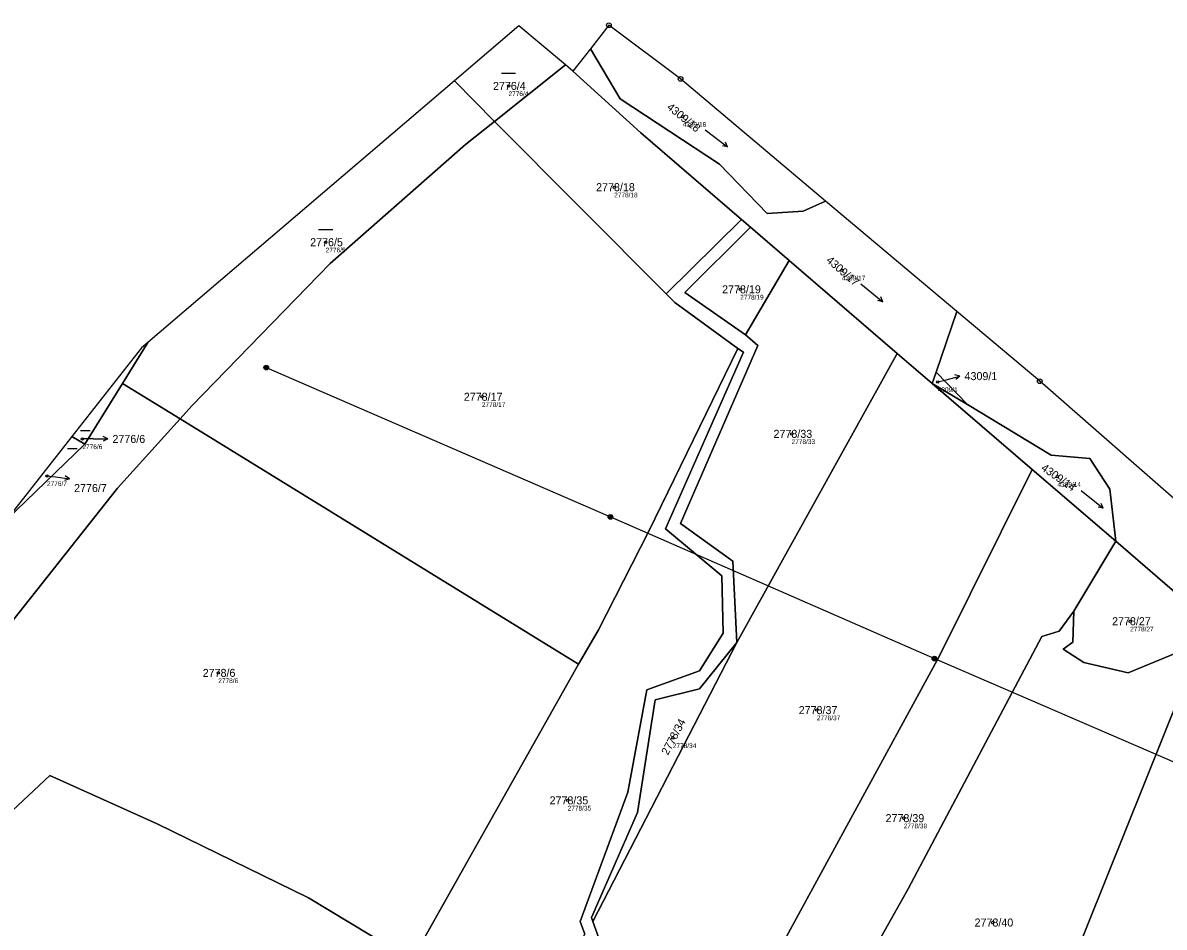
# Model space of a CAD drawing. Extents: x -739214 to -733252, y -1147612 to -1142842.
# Drawn here: x -738174 to -737931.6, y -1143757.5 to -1143565.5 of the extents above; entities that cross this region are included whole.
import ezdxf

# ---------------------------------------------------------------- set-up
doc = ezdxf.new("R2010")
doc.units = 0
for name, color, linetype in [('Definiční body', 7, 'Continuous'), ('Hranice parcel', 7, 'Continuous'), ('Parcelní čísla', 7, 'Continuous'), ('Polygon ku', 7, 'Continuous'), ('Polygon parcely', 7, 'Continuous'), ('Pop  PČ popisy', 7, 'Continuous'), ('Poz předměty', 7, 'Continuous'), ('Značky bodu BP', 7, 'Continuous'), ('Značky kultur', 7, 'Continuous')]:
    doc.layers.add(name, color=color, linetype=linetype)

msp = doc.modelspace()

# ---------------------------------------------------------------- linework, layer by layer
at = {"layer": 'Definiční body'}
for centre in [(-738070.84, -1143578.9), (-738033.84, -1143585.42), (-738048.4, -1143600.4), (-738109.68, -1143612.09), (-738000.04, -1143618.03), (-738021.63, -1143622.09), (-737979.66, -1143641.75), (-738076.5, -1143644.91), (-738161.36, -1143653.86), (-738010.71, -1143652.78), (-738168.89, -1143661.7), (-737954.23, -1143661.88), (-737938.79, -1143692.57), (-738132.5, -1143703.54), (-738005.36, -1143711.45), (-738035.94, -1143717.35), (-738058.28, -1143730.61), (-737986.91, -1143734.39), (-737968, -1143756.55)]:
    msp.add_circle(centre, 0.25, dxfattribs=at)
at = {"layer": 'Hranice parcel'}
for p, q in [((-738049.52, -1143566), (-738053.43, -1143571)), ((-738034.3, -1143577.42), (-738049.52, -1143566)), ((-738053.43, -1143571), (-738057.16, -1143575.78)), ((-738073.8, -1143586.43), (-738058.74, -1143574.44)), ((-738057.16, -1143575.78), (-738058.74, -1143574.44)), ((-738082.35, -1143577.84), (-738147.49, -1143633.38)), ((-738082.35, -1143577.84), (-738073.8, -1143586.43)), ((-738003.49, -1143603.34), (-738034.3, -1143577.42)), ((-738037.35, -1143623.03), (-738073.8, -1143586.43)), ((-737975.6, -1143626.81), (-738003.49, -1143603.34)), ((-738037.35, -1143623.03), (-738021.36, -1143607.26)), ((-738019.45, -1143608.9), (-738021.36, -1143607.26)), ((-738011.22, -1143615.97), (-738019.45, -1143608.9)), ((-738020.5, -1143631.72), (-738011.22, -1143615.97)), ((-737988.28, -1143635.69), (-738011.22, -1143615.97)), ((-737980.01, -1143639.71), (-737975.6, -1143626.81)), ((-737958.01, -1143641.61), (-737975.6, -1143626.81)), ((-738147.49, -1143633.38), (-738152.87, -1143642.07)), ((-738022.36, -1143697.11), (-737988.28, -1143635.69)), ((-737980.83, -1143642.09), (-737988.28, -1143635.69)), ((-737980.01, -1143639.71), (-737980.83, -1143642.09)), ((-737973.36, -1143646.58), (-737980.01, -1143639.71)), ((-738152.87, -1143642.07), (-738160.85, -1143654.94)), ((-738140.63, -1143649.62), (-738152.87, -1143642.07)), ((-737959.62, -1143660.32), (-737980.83, -1143642.09)), ((-737980.83, -1143642.09), (-737973.36, -1143646.58)), ((-738056.01, -1143701.68), (-738140.63, -1143649.62)), ((-738163.59, -1143653.33), (-738177.47, -1143671.01)), ((-738163.59, -1143653.33), (-738160.85, -1143654.94)), ((-738160.85, -1143654.94), (-738177.47, -1143671.01)), ((-737941.85, -1143675.6), (-737959.62, -1143660.32)), ((-737941.85, -1143675.6), (-737950.77, -1143690.45)), ((-738052.91, -1143756.32), (-738022.36, -1143697.11)), ((-738091.39, -1143764.58), (-738056.01, -1143701.68))]:
    msp.add_line(p, q, dxfattribs=at)
for points in [[(-738058.74, -1143574.44), (-738068.64, -1143566.15), (-738082.35, -1143577.84)], [(-738003.49, -1143603.34), (-738008.25, -1143605.46), (-738015.92, -1143606.01), (-738026.01, -1143595.48), (-738047.16, -1143581.67), (-738053.43, -1143571)], [(-738021.36, -1143607.26), (-738042.77, -1143588.86), (-738057.16, -1143575.78)], [(-738140.63, -1143649.62), (-738138.1, -1143646.81), (-738108.75, -1143616.63), (-738079.97, -1143591.34), (-738073.8, -1143586.43)], [(-738019.45, -1143608.9), (-738033.37, -1143622.76), (-738020.5, -1143631.72)], [(-738022.12, -1143634.63), (-738035.5, -1143624.89), (-738037.35, -1143623.03)], [(-738020.5, -1143631.72), (-738017.85, -1143633.99), (-738034.3, -1143671.8), (-738023.23, -1143679.85), (-738022.36, -1143697.11)], [(-738147.49, -1143633.38), (-738148.8, -1143634.5), (-738163.59, -1143653.33)], [(-738056.01, -1143701.68), (-738051.83, -1143694.52), (-738041.05, -1143673.44), (-738022.12, -1143634.63)], [(-738054.66, -1143759.01), (-738055.62, -1143756.36), (-738045.5, -1143728.84), (-738041.45, -1143707.14), (-738030.27, -1143703.09), (-738025.25, -1143695.08), (-738025.52, -1143682.95), (-738037.5, -1143672.93), (-738020.96, -1143635.47), (-738022.12, -1143634.63)], [(-737818.91, -1143743.11), (-737898.12, -1143693.95), (-737958.01, -1143641.61)], [(-737941.85, -1143675.6), (-737943.1, -1143664.51), (-737947.37, -1143658.04), (-737955.59, -1143657.28), (-737973.36, -1143646.58)], [(-738245.24, -1143730.74), (-738222.91, -1143720.01), (-738188.53, -1143704.07), (-738179.99, -1143697.15), (-738153.9, -1143664.31), (-738140.63, -1143649.62)], [(-738035.3, -1143795.83), (-738016.87, -1143768.89), (-737979.35, -1143700.06), (-737959.62, -1143660.32)], [(-737921.92, -1143692.48), (-737926.76, -1143688.57), (-737941.85, -1143675.6)], [(-738012.46, -1143796.5), (-737985.92, -1143749.43), (-737957.54, -1143695.82), (-737953.89, -1143694.68), (-737950.77, -1143690.45)], [(-737950.77, -1143690.45), (-737950.98, -1143697.05), (-737953.05, -1143698.48), (-737948.62, -1143701.34), (-737939.22, -1143703.53), (-737923.79, -1143697.15)], [(-738022.36, -1143697.11), (-738030.27, -1143706.95), (-738039.72, -1143709.26), (-738043.48, -1143733.18), (-738053.21, -1143755.5), (-738052.91, -1143756.32)], [(-737960.73, -1143788.45), (-737951.92, -1143767.16), (-737923.79, -1143697.15)], [(-738170.01, -1143791.07), (-738191.3, -1143783.42), (-738196.28, -1143771.45), (-738197.15, -1143763.25), (-738194.36, -1143749.66), (-738168.26, -1143725.3), (-738145.51, -1143735.61), (-738113.3, -1143751.32), (-738091.39, -1143764.58)], [(-738035.3, -1143795.83), (-738039.61, -1143793.3), (-738052.91, -1143756.32)]]:
    msp.add_lwpolyline(points, dxfattribs=at)
at = {"layer": 'Polygon ku'}
msp.add_lwpolyline([(-737793.25, -1143759.3), (-737817.74, -1143743.85), (-737818.91, -1143743.11), (-737898.12, -1143693.95), (-737958.01, -1143641.61), (-737975.6, -1143626.81), (-738003.49, -1143603.34), (-738034.3, -1143577.42), (-738049.52, -1143566), (-738053.43, -1143571), (-738057.16, -1143575.78), (-738058.74, -1143574.44), (-738068.64, -1143566.15), (-738082.35, -1143577.84), (-738147.49, -1143633.38), (-738148.8, -1143634.5), (-738163.59, -1143653.33), (-738177.47, -1143671.01)], dxfattribs=at)
at = {"layer": 'Polygon parcely'}
for points in [[(-738082.35, -1143577.84), (-738073.8, -1143586.43), (-738058.74, -1143574.44), (-738068.64, -1143566.15)], [(-738053.43, -1143571), (-738047.16, -1143581.67), (-738026.01, -1143595.48), (-738015.92, -1143606.01), (-738008.25, -1143605.46), (-738003.49, -1143603.34), (-738034.3, -1143577.42), (-738049.52, -1143566)], [(-738003.49, -1143603.34), (-738008.25, -1143605.46), (-738015.92, -1143606.01), (-738026.01, -1143595.48), (-738047.16, -1143581.67), (-738053.43, -1143571), (-738057.16, -1143575.78), (-738042.77, -1143588.86), (-738021.36, -1143607.26), (-738019.45, -1143608.9), (-738011.22, -1143615.97), (-737988.28, -1143635.69), (-737980.83, -1143642.09), (-737980.01, -1143639.71), (-737975.6, -1143626.81)], [(-738058.74, -1143574.44), (-738073.8, -1143586.43), (-738037.35, -1143623.03), (-738021.36, -1143607.26), (-738042.77, -1143588.86), (-738057.16, -1143575.78)], [(-738073.8, -1143586.43), (-738082.35, -1143577.84), (-738147.49, -1143633.38), (-738152.87, -1143642.07), (-738140.63, -1143649.62), (-738138.1, -1143646.81), (-738108.75, -1143616.63), (-738079.97, -1143591.34)], [(-738041.05, -1143673.44), (-738022.12, -1143634.63), (-738035.5, -1143624.89), (-738037.35, -1143623.03), (-738073.8, -1143586.43), (-738079.97, -1143591.34), (-738108.75, -1143616.63), (-738138.1, -1143646.81), (-738140.63, -1143649.62), (-738056.01, -1143701.68), (-738051.83, -1143694.52)], [(-738011.22, -1143615.97), (-738019.45, -1143608.9), (-738033.37, -1143622.76), (-738020.5, -1143631.72)], [(-738023.23, -1143679.85), (-738022.36, -1143697.11), (-737988.28, -1143635.69), (-738011.22, -1143615.97), (-738020.5, -1143631.72), (-738017.85, -1143633.99), (-738034.3, -1143671.8)], [(-738163.59, -1143653.33), (-738160.85, -1143654.94), (-738152.87, -1143642.07), (-738147.49, -1143633.38), (-738148.8, -1143634.5)], [(-738020.96, -1143635.47), (-738022.12, -1143634.63), (-738041.05, -1143673.44), (-738051.83, -1143694.52), (-738056.01, -1143701.68), (-738091.39, -1143764.58), (-738081.71, -1143770.44), (-738070.25, -1143775.39), (-738065.39, -1143779.2), (-738054.66, -1143759.01), (-738055.62, -1143756.36), (-738045.5, -1143728.84), (-738041.45, -1143707.14), (-738030.27, -1143703.09), (-738025.25, -1143695.08), (-738025.52, -1143682.95), (-738037.5, -1143672.93)], [(-738035.3, -1143795.83), (-738016.87, -1143768.89), (-737979.35, -1143700.06), (-737959.62, -1143660.32), (-737980.83, -1143642.09), (-737988.28, -1143635.69), (-738022.36, -1143697.11), (-738052.91, -1143756.32), (-738039.61, -1143793.3)], [(-737980.83, -1143642.09), (-737973.36, -1143646.58), (-737980.01, -1143639.71)], [(-738196.75, -1143689), (-738208.29, -1143692.44), (-738276.2, -1143691.31), (-738264.14, -1143739.65), (-738245.24, -1143730.74), (-738222.91, -1143720.01), (-738188.53, -1143704.07), (-738179.99, -1143697.15), (-738153.9, -1143664.31), (-738140.63, -1143649.62), (-738152.87, -1143642.07), (-738160.85, -1143654.94), (-738177.47, -1143671.01), (-738185.57, -1143681.32)], [(-737943.1, -1143664.51), (-737947.37, -1143658.04), (-737955.59, -1143657.28), (-737973.36, -1143646.58), (-737980.83, -1143642.09), (-737959.62, -1143660.32), (-737941.85, -1143675.6)], [(-738203.54, -1143800.41), (-738180.98, -1143797.5), (-738171.18, -1143796.23), (-738170.01, -1143791.07), (-738191.3, -1143783.42), (-738196.28, -1143771.45), (-738197.15, -1143763.25), (-738194.36, -1143749.66), (-738168.26, -1143725.3), (-738145.51, -1143735.61), (-738113.3, -1143751.32), (-738091.39, -1143764.58), (-738056.01, -1143701.68), (-738140.63, -1143649.62), (-738153.9, -1143664.31), (-738179.99, -1143697.15), (-738188.53, -1143704.07), (-738222.91, -1143720.01), (-738245.24, -1143730.74), (-738242.38, -1143733.64), (-738228.18, -1143747.72), (-738217.34, -1143751.57), (-738213.04, -1143755.59), (-738205.97, -1143800.99)], [(-738177.47, -1143671.01), (-738160.85, -1143654.94), (-738163.59, -1143653.33)], [(-737950.77, -1143690.45), (-737941.85, -1143675.6), (-737959.62, -1143660.32), (-737979.35, -1143700.06), (-738016.87, -1143768.89), (-738035.3, -1143795.83), (-738030.55, -1143798.61), (-738020.23, -1143788.68), (-738012.46, -1143796.5), (-737985.92, -1143749.43), (-737957.54, -1143695.82), (-737953.89, -1143694.68)], [(-737950.98, -1143697.05), (-737953.05, -1143698.48), (-737948.62, -1143701.34), (-737939.22, -1143703.53), (-737923.79, -1143697.15), (-737921.92, -1143692.48), (-737926.76, -1143688.57), (-737941.85, -1143675.6), (-737950.77, -1143690.45)], [(-737973.48, -1143819.67), (-737967.45, -1143809.05), (-737969.81, -1143807.21), (-737960.73, -1143788.45), (-737951.92, -1143767.16), (-737923.79, -1143697.15), (-737939.22, -1143703.53), (-737948.62, -1143701.34), (-737953.05, -1143698.48), (-737950.98, -1143697.05), (-737950.77, -1143690.45), (-737953.89, -1143694.68), (-737957.54, -1143695.82), (-737985.92, -1143749.43), (-738012.46, -1143796.5), (-737986.98, -1143804.95), (-737987.9, -1143815.69)], [(-737904.97, -1143706.15), (-737918.73, -1143695.05), (-737923.79, -1143697.15), (-737951.92, -1143767.16), (-737960.73, -1143788.45), (-737953.07, -1143789.81), (-737937.61, -1143799.79), (-737938.43, -1143801.56), (-737919.19, -1143808.77), (-737883.49, -1143740), (-737880.19, -1143729.22), (-737891.89, -1143732.49), (-737894.68, -1143731.36), (-737902.35, -1143719.93), (-737903.68, -1143707)], [(-738030.27, -1143706.95), (-738039.72, -1143709.26), (-738043.48, -1143733.18), (-738053.21, -1143755.5), (-738052.91, -1143756.32), (-738022.36, -1143697.11)], [(-738079.65, -1143791.22), (-738079.4, -1143776.79), (-738081.71, -1143770.44), (-738091.39, -1143764.58), (-738113.3, -1143751.32), (-738145.51, -1143735.61), (-738168.26, -1143725.3), (-738194.36, -1143749.66), (-738197.15, -1143763.25), (-738196.28, -1143771.45), (-738191.3, -1143783.42), (-738170.01, -1143791.07), (-738138.07, -1143800.54), (-738116.99, -1143809.15), (-738098.34, -1143817.54), (-738088.94, -1143821.77)]]:
    msp.add_lwpolyline(points, close=True, dxfattribs=at)
for points in [[(-738039.61, -1143793.3), (-738052.91, -1143756.32), (-738053.21, -1143755.5), (-738043.48, -1143733.18), (-738039.72, -1143709.26), (-738030.27, -1143706.95), (-738022.36, -1143697.11), (-738023.23, -1143679.85), (-738034.3, -1143671.8), (-738017.85, -1143633.99), (-738020.5, -1143631.72), (-738033.37, -1143622.76), (-738019.45, -1143608.9), (-738021.36, -1143607.26), (-738037.35, -1143623.03), (-738035.5, -1143624.89), (-738022.12, -1143634.63), (-738020.96, -1143635.47), (-738037.5, -1143672.93), (-738025.52, -1143682.95), (-738025.25, -1143695.08), (-738030.27, -1143703.09), (-738041.45, -1143707.14), (-738045.5, -1143728.84), (-738055.62, -1143756.36), (-738054.66, -1143759.01)], [(-737898.12, -1143693.95), (-737958.01, -1143641.61), (-737975.6, -1143626.81), (-737980.01, -1143639.71), (-737973.36, -1143646.58), (-737955.59, -1143657.28), (-737947.37, -1143658.04), (-737943.1, -1143664.51), (-737941.85, -1143675.6), (-737926.76, -1143688.57)]]:
    msp.add_lwpolyline(points, dxfattribs=at)
at = {"layer": 'Pop  PČ popisy'}
for p, q in [((-737979.66, -1143641.75), (-737977.87, -1143641.28)), ((-737977.87, -1143641.28), (-737974.97, -1143640.5)), ((-737974.97, -1143640.5), (-737976.07, -1143640.28)), ((-737974.97, -1143640.5), (-737975.81, -1143641.25)), ((-738158.98, -1143653.86), (-738161.36, -1143653.86)), ((-738158.98, -1143653.86), (-738155.98, -1143653.86)), ((-738155.98, -1143653.86), (-738156.98, -1143653.36)), ((-738155.98, -1143653.86), (-738156.98, -1143654.36)), ((-738168.89, -1143661.7), (-738167.11, -1143661.93)), ((-738164.13, -1143662.3), (-738165.06, -1143661.68)), ((-738167.11, -1143661.93), (-738164.13, -1143662.3)), ((-738164.13, -1143662.3), (-738165.19, -1143662.67))]:
    msp.add_line(p, q, dxfattribs=at)
at = {"layer": 'Poz předměty'}
for p, q in [((-738122.31, -1143638.7), (-738049.19, -1143670.43)), ((-738049.19, -1143670.43), (-737980.36, -1143700.49)), ((-737980.36, -1143700.49), (-737917.36, -1143727.68))]:
    msp.add_line(p, q, dxfattribs=at)
for centre, radius in [((-738122.31, -1143638.7), 0.5), ((-738122.31, -1143638.7), 0.4), ((-738122.31, -1143638.7), 0.3), ((-738122.31, -1143638.7), 0.2), ((-738122.31, -1143638.7), 0.1), ((-738049.19, -1143670.43), 0.5), ((-738049.19, -1143670.43), 0.4), ((-738049.19, -1143670.43), 0.3), ((-738049.19, -1143670.43), 0.2), ((-738049.19, -1143670.43), 0.1), ((-737980.36, -1143700.49), 0.5), ((-737980.36, -1143700.49), 0.4), ((-737980.36, -1143700.49), 0.3), ((-737980.36, -1143700.49), 0.2), ((-737980.36, -1143700.49), 0.1)]:
    msp.add_circle(centre, radius, dxfattribs=at)
at = {"layer": 'Značky bodu BP'}
for centre, radius in [((-738049.52, -1143566), 0.5), ((-738049.52, -1143566), 0.0303), ((-738034.3, -1143577.42), 0.5), ((-738034.3, -1143577.42), 0.0303), ((-737958.01, -1143641.61), 0.5), ((-737958.01, -1143641.61), 0.0303)]:
    msp.add_circle(centre, radius, dxfattribs=at)
at = {"layer": 'Značky kultur'}
for p, q in [((-738072.34, -1143576.2), (-738069.34, -1143576.2)), ((-738029.1, -1143588.19), (-738024.31, -1143591.8)), ((-738024.31, -1143591.8), (-738024.78, -1143590.81)), ((-738024.31, -1143591.8), (-738025.39, -1143591.61)), ((-738111.18, -1143609.39), (-738108.18, -1143609.39)), ((-737995.98, -1143620.94), (-737991.32, -1143624.72)), ((-737991.32, -1143624.72), (-737992.4, -1143624.49)), ((-737991.32, -1143624.72), (-737991.76, -1143623.71)), ((-738161.75, -1143652.09), (-738159.74, -1143652.09)), ((-738164.51, -1143655.86), (-738162.5, -1143655.86)), ((-737949.17, -1143664.82), (-737944.51, -1143668.59)), ((-737944.51, -1143668.59), (-737945.59, -1143668.37)), ((-737944.51, -1143668.59), (-737944.95, -1143667.59))]:
    msp.add_line(p, q, dxfattribs=at)

# ---------------------------------------------------------------- texts
at = {"layer": 'Definiční body'}
for s, p in [('2776/4', (-738070.84, -1143581.06)), ('4309/18', (-738033.84, -1143587.58)), ('2778/18', (-738048.4, -1143602.56)), ('2776/5', (-738109.68, -1143614.25)), ('4309/17', (-738000.04, -1143620.19)), ('2778/19', (-738021.63, -1143624.25)), ('4309/1', (-737979.66, -1143643.91)), ('2778/17', (-738076.5, -1143647.07)), ('2778/33', (-738010.71, -1143654.94)), ('2776/6', (-738161.36, -1143656.02)), ('2776/7', (-738168.89, -1143663.86)), ('4309/14', (-737954.23, -1143664.04)), ('2778/27', (-737938.79, -1143694.73)), ('2778/6', (-738132.5, -1143705.7)), ('2778/37', (-738005.36, -1143713.61)), ('2778/34', (-738035.94, -1143719.51)), ('2778/35', (-738058.28, -1143732.77)), ('2778/39', (-737986.91, -1143736.55))]:
    msp.add_text(s, height=1, dxfattribs=at).set_placement(p)
at = {"layer": 'Parcelní čísla'}
for s, p in [('2776/4', (-738074.15, -1143579.75)), ('2778/18', (-738052.24, -1143601.25)), ('2776/5', (-738112.98, -1143612.94)), ('2778/19', (-738025.47, -1143622.94)), ('4309/1', (-737973.97, -1143641.37)), ('2778/17', (-738080.34, -1143645.76)), ('2778/33', (-738014.55, -1143653.63)), ('2776/6', (-738154.98, -1143654.71)), ('2776/7', (-738163.13, -1143665.14)), ('2778/27', (-737942.63, -1143693.42)), ('2778/6', (-738135.81, -1143704.39)), ('2778/37', (-738009.2, -1143712.3)), ('2778/35', (-738062.12, -1143731.46)), ('2778/39', (-737990.75, -1143735.24)), ('2778/40', (-737971.84, -1143757.4))]:
    msp.add_text(s, height=1.7, dxfattribs=at).set_placement(p)
for s, rotation, p in [('4309/18', 321, (-738037.36, -1143583.67)), ('4309/17', 319, (-738003.49, -1143616.15)), ('4309/14', 325, (-737957.86, -1143660.37)), ('2778/34', 62, (-738036.99, -1143721.14))]:
    msp.add_text(s, height=1.7, rotation=rotation, dxfattribs=at).set_placement(p)

doc.saveas('drawing.dxf')
